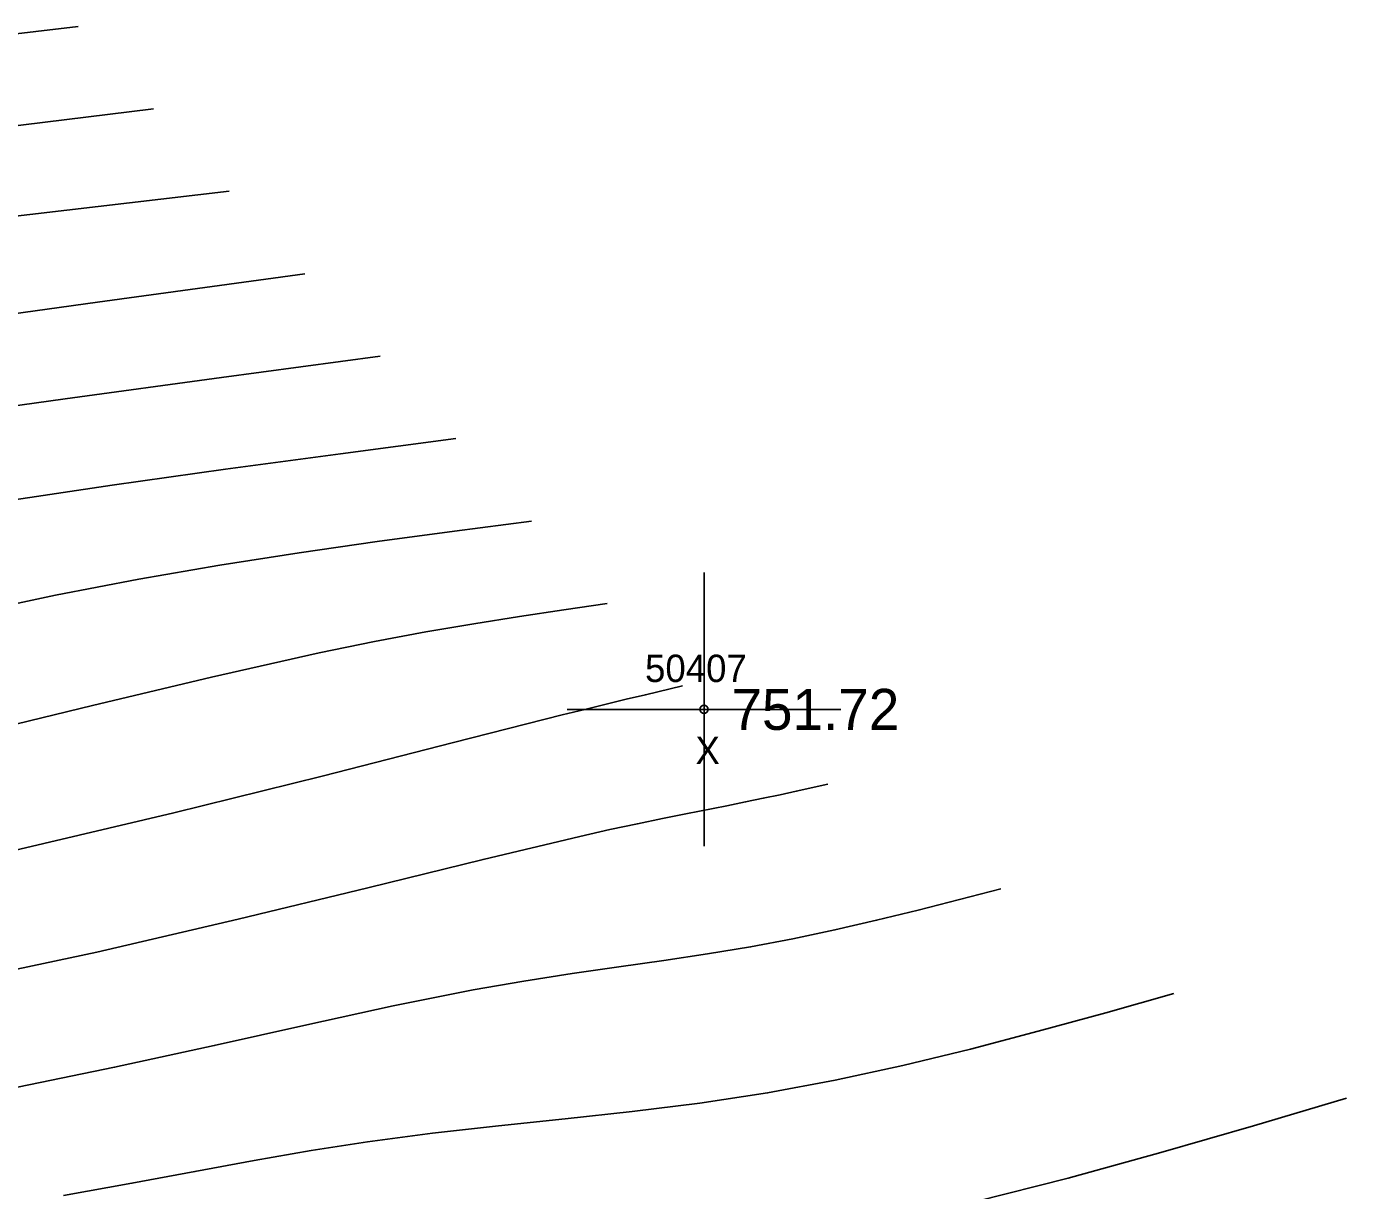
# Model space of a CAD drawing. Extents: x 1378535 to 1380697, y 997729 to 1000024.
# Drawn here: x 1379545.95 to 1379594.19, y 999184.98 to 999227.54 of the extents above; entities that cross this region are included whole.
import ezdxf

# ---------------------------------------------------------------- set-up
doc = ezdxf.new("R2010")
doc.units = 0
for name, color, linetype in [('RD_DTM_Major1', 7, 'Continuous'), ('RD_DTM_Minor1', 7, 'Continuous'), ('RD_EX_Misc', 7, 'Continuous'), ('RD_EX_Misc_txCode', 7, 'Continuous'), ('RD_EX_TX_Misc_ELEV', 7, 'Continuous'), ('RD_SMD_Locator', 7, 'Continuous')]:
    doc.layers.add(name, color=color, linetype=linetype)

msp = doc.modelspace()

# ---------------------------------------------------------------- linework, layer by layer
at = {"layer": 'RD_DTM_Major1'}
for points in [[(1379547.832, 999227.541), (1379541.841, 999226.834)], [(1379561.64, 999212.472), (1379557.419, 999211.919), (1379553.224, 999211.356), (1379549.08, 999210.775), (1379545.014, 999210.165)], [(1379581.552, 999196.011), (1379580.042, 999195.62), (1379578.53, 999195.236), (1379577.013, 999194.865), (1379575.489, 999194.514), (1379573.955, 999194.188), (1379572.408, 999193.894), (1379570.837, 999193.635), (1379569.237, 999193.397), (1379567.594, 999193.164), (1379565.894, 999192.918), (1379564.123, 999192.642), (1379562.266, 999192.319), (1379559.345, 999191.735), (1379556.196, 999191.045), (1379552.807, 999190.285), (1379549.167, 999189.49), (1379545.264, 999188.695), (1379541.087, 999187.934), (1379535.27, 999187.038), (1379529.211, 999186.241), (1379523.149, 999185.527), (1379517.326, 999184.877)]]:
    msp.add_lwpolyline(points, dxfattribs=at)
at = {"layer": 'RD_DTM_Minor1'}
for points in [[(1379550.594, 999224.527), (1379543.353, 999223.633)], [(1379553.355, 999221.513), (1379544.919, 999220.527)], [(1379556.117, 999218.499), (1379548.542, 999217.457), (1379541.173, 999216.439)], [(1379558.878, 999215.486), (1379553.076, 999214.706), (1379547.368, 999213.93), (1379541.852, 999213.159)], [(1379564.402, 999209.458), (1379561.593, 999209.089), (1379558.769, 999208.706), (1379555.915, 999208.295), (1379553.015, 999207.841), (1379550.053, 999207.331), (1379547.015, 999206.75), (1379543.36, 999205.974)], [(1379567.163, 999206.445), (1379565.581, 999206.215), (1379563.969, 999205.973), (1379562.299, 999205.707), (1379560.541, 999205.404), (1379558.665, 999205.051), (1379556.642, 999204.637), (1379552.712, 999203.751), (1379548.358, 999202.711), (1379543.694, 999201.587)], [(1379569.925, 999203.431), (1379568.567, 999203.11), (1379567.862, 999202.942), (1379567.127, 999202.765), (1379566.35, 999202.575), (1379565.522, 999202.37), (1379561.547, 999201.36), (1379556.749, 999200.136), (1379551.332, 999198.792), (1379545.499, 999197.419)], [(1379575.233, 999199.836), (1379574.08, 999199.584), (1379573.485, 999199.456), (1379572.87, 999199.326), (1379572.225, 999199.192), (1379571.545, 999199.054), (1379570.038, 999198.755), (1379569.194, 999198.585), (1379568.275, 999198.395), (1379567.27, 999198.179), (1379566.171, 999197.933), (1379562.634, 999197.089), (1379558.427, 999196.053), (1379553.678, 999194.9), (1379548.516, 999193.704), (1379543.068, 999192.54)], [(1379587.87, 999192.185), (1379585.394, 999191.488), (1379582.918, 999190.807), (1379580.443, 999190.158), (1379577.969, 999189.555), (1379575.497, 999189.015), (1379573.028, 999188.554), (1379570.551, 999188.178), (1379568.082, 999187.87), (1379565.629, 999187.602), (1379563.196, 999187.348), (1379560.789, 999187.079), (1379558.416, 999186.77), (1379556.355, 999186.447), (1379554.269, 999186.08), (1379552.103, 999185.678), (1379549.8, 999185.251), (1379547.307, 999184.806)], [(1379594.189, 999188.36), (1379590.789, 999187.353), (1379587.395, 999186.371), (1379584.01, 999185.44), (1379580.64, 999184.584)]]:
    msp.add_lwpolyline(points, dxfattribs=at)
at = {"layer": 'RD_EX_Misc'}
for p, q in [((1379570.709, 999197.575), (1379570.709, 999207.575)), ((1379565.709, 999202.575), (1379575.709, 999202.575))]:
    msp.add_line(p, q, dxfattribs=at)
at = {"layer": 'RD_SMD_Locator'}
msp.add_circle((1379570.709, 999202.575), 0.15, dxfattribs=at)

# ---------------------------------------------------------------- texts
at = {"layer": 'RD_EX_Misc_txCode'}
for s, p in [('50407', (1379568.552, 999203.575)), ('X', (1379570.394, 999200.575))]:
    msp.add_text(s, height=1, dxfattribs=at).set_placement(p)
at = {"layer": 'RD_EX_TX_Misc_ELEV'}
msp.add_text('751.72', height=1.5, dxfattribs=at).set_placement((1379571.709, 999201.825))

doc.saveas('drawing.dxf')
